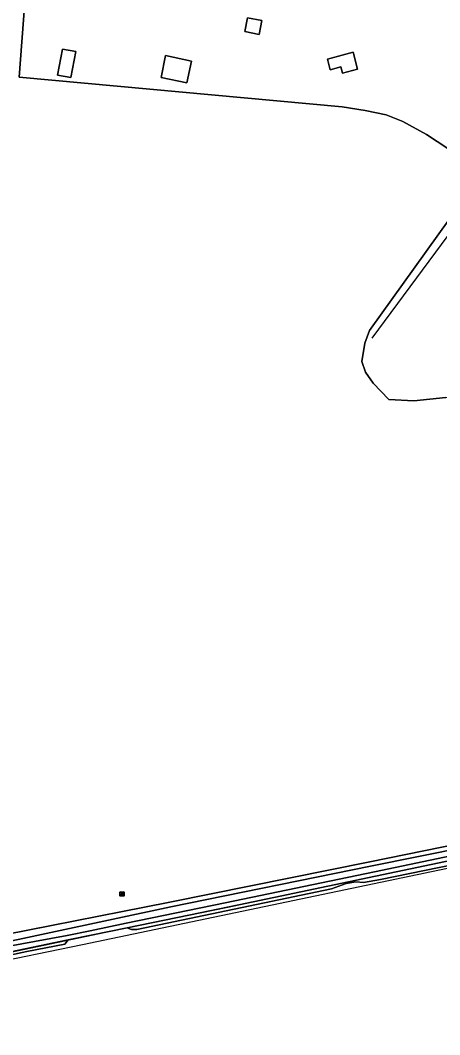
# Model space of a CAD drawing. Extents: x 162879 to 165540, y 384011 to 385181.
# Drawn here: x 164773.1 to 164868.9, y 384317.5 to 384549.1 of the extents above; entities that cross this region are included whole.
import ezdxf

# ---------------------------------------------------------------- set-up
doc = ezdxf.new("R2010")
doc.units = 0
for name, color, linetype in [('IMGEO_Bouwland', 7, 'Continuous'), ('IMGEO_Erf', 7, 'Continuous'), ('IMGEO_Grasland_overig', 7, 'Continuous'), ('IMGEO_Hek', 7, 'Continuous'), ('IMGEO_Oever', 7, 'Continuous'), ('IMGEO_Pand', 7, 'Continuous'), ('IMGEO_Rioolput', 7, 'Continuous'), ('IMGEO_Spoorbaan_halfverhard', 7, 'Continuous'), ('IMGEO_Waterloop', 7, 'Continuous')]:
    doc.layers.add(name, color=color, linetype=linetype)

msp = doc.modelspace()

# ---------------------------------------------------------------- linework, layer by layer
at = {"layer": 'IMGEO_Bouwland'}
for points in [[(164873.45, 384518.13), (164865.87, 384523.06), (164860.45, 384526.03), (164856.67, 384527.53), (164851.88, 384528.57), (164846.6, 384529.35), (164772.81, 384536.19), (164774.11, 384553.28)], [(164870.31, 384463.01), (164863.03, 384462.22), (164857.32, 384462.54), (164853.71, 384466.25), (164851.92, 384468.76), (164851.15, 384471.23), (164851.77, 384475.4), (164852.87, 384478.28), (164878.79, 384514.4)], [(164769.36, 384340.32), (164807.26, 384347.79), (164852.91, 384357.01), (164886.2, 384363.73), (165085.48, 384405.66)]]:
    msp.add_lwpolyline(points, dxfattribs=at)
at = {"layer": 'IMGEO_Erf'}
for points in [[(164774.11, 384553.28), (164772.81, 384536.19), (164846.6, 384529.35), (164851.88, 384528.57), (164856.67, 384527.53), (164860.45, 384526.03), (164865.87, 384523.06), (164873.45, 384518.13), (164878.79, 384514.4), (164880.48, 384513.22), (164905.24, 384546.36), (164908.88, 384552.42)], [(164879.8, 384512.03), (164880.48, 384513.22), (164878.79, 384514.4), (164852.87, 384478.28), (164851.77, 384475.4), (164851.15, 384471.23), (164851.92, 384468.76), (164853.71, 384466.25), (164857.32, 384462.54), (164863.03, 384462.22), (164870.31, 384463.01), (164885.18, 384466.04), (164900.2, 384477.41), (164899.15, 384478.53), (164911.45, 384486.87), (164926.88, 384488.42), (164962.64, 384491.36), (164965.64, 384492.36), (164967.63, 384493.92), (164968.55, 384495.14), (164977.13, 384507.65), (164975.66, 384508.5), (164974.88, 384507.73), (164970.73, 384500.91)]]:
    msp.add_lwpolyline(points, dxfattribs=at)
for points in [[(164827.62, 384545.93), (164824.35, 384546.58), (164824.98, 384549.72), (164828.24, 384549.07)], [(164785.74, 384542.01), (164784.59, 384536.07), (164781.58, 384536.65), (164782.73, 384542.59)], [(164811.16, 384534.89), (164805.24, 384536.11), (164806.26, 384541.08), (164812.19, 384539.85)], [(164849.1, 384541.85), (164850.14, 384537.95), (164846.73, 384537.04), (164846.33, 384538.52), (164843.87, 384537.87), (164843.23, 384540.29)]]:
    msp.add_lwpolyline(points, close=True, dxfattribs=at)
at = {"layer": 'IMGEO_Grasland_overig'}
for points in [[(164900.4, 384363.35), (164854.21, 384353.68), (164820.08, 384346.54), (164797.51, 384341.91), (164798.46, 384341.52), (164799.7, 384341.54), (164844.17, 384350.8), (164847.53, 384352.04), (164849.77, 384352.45), (164851.48, 384352.23), (164855.35, 384352.95), (164882.17, 384358.44)], [(164762.81, 384333.96), (164774.59, 384336.49), (164783.27, 384338.21), (164783.99, 384339.14), (164770.89, 384336.45)]]:
    msp.add_lwpolyline(points, dxfattribs=at)
at = {"layer": 'IMGEO_Hek'}
for points in [[(164853.5, 384476.59), (164870.85, 384500), (164879.8, 384512.03)], [(165092.26, 384403.34), (165087.37, 384402.25), (165080.04, 384400.72), (165065.36, 384397.66), (165048.23, 384394.09), (165028.62, 384390.03), (165001.7, 384384.41), (164977.16, 384379.34), (164967.4, 384377.26), (164879.27, 384358.85), (164837.74, 384350.21), (164803.5, 384343.11), (164766.04, 384335.31), (164765.19, 384339.75), (164704.13, 384327.32), (164675.91, 384322.05), (164676.85, 384317.5)], [(165000, 384383.95), (164987.68, 384381.5), (164986.21, 384381.54), (164985.38, 384381.28), (164984.83, 384380.92), (164974.88, 384378.78), (164971.52, 384378.19), (164955.46, 384374.59), (164940.46, 384371.48), (164918.54, 384366.9), (164900.4, 384363.35), (164854.21, 384353.68)], [(164854.21, 384353.68), (164820.08, 384346.54), (164770.89, 384336.45)]]:
    msp.add_lwpolyline(points, dxfattribs=at)
at = {"layer": 'IMGEO_Oever'}
for points in [[(165072.7, 384430.69), (165070.99, 384432.42), (165065.31, 384437.9), (165060.6, 384442.86), (165059.98, 384442.3), (165059.64, 384441.99), (165059.36, 384441.74), (165060.66, 384440.46), (165060.9, 384439.8), (165079.17, 384418.1), (165081.93, 384415.26), (165086.72, 384409.28), (165086.84, 384407.38), (165086.64, 384405.92), (165085.86, 384405.6), (165085.48, 384405.66), (164886.2, 384363.73), (164852.91, 384357.01), (164807.26, 384347.79), (164769.36, 384340.32)], [(164765.77, 384337.82), (164807.47, 384346.74), (164853.12, 384355.96), (164886.41, 384362.69), (165085.51, 384404.58)], [(165057.32, 384396.98), (165049.69, 384395.29), (165038.65, 384392.98), (165032.1, 384391.61), (165015.63, 384388.22), (164999.8, 384385), (164987.58, 384382.57), (164984.41, 384381.92), (164974.67, 384379.83), (164971.31, 384379.24), (164955.23, 384375.63), (164940.24, 384372.53), (164918.33, 384367.95), (164900.19, 384364.39), (164853.99, 384354.73), (164819.86, 384347.58), (164797.3, 384342.96), (164789.04, 384341.26), (164783.77, 384340.18), (164765.91, 384336.88)], [(164770.89, 384336.45), (164783.99, 384339.14), (164789.26, 384340.22), (164797.51, 384341.91), (164820.08, 384346.54), (164854.21, 384353.68), (164900.4, 384363.35)]]:
    msp.add_lwpolyline(points, dxfattribs=at)
at = {"layer": 'IMGEO_Pand'}
for points in [[(164827.62, 384545.93), (164828.24, 384549.07), (164824.98, 384549.72), (164824.35, 384546.58)], [(164785.74, 384542.01), (164782.73, 384542.59), (164781.58, 384536.65), (164784.59, 384536.07)], [(164811.16, 384534.89), (164812.19, 384539.85), (164806.26, 384541.08), (164805.24, 384536.11)], [(164843.87, 384537.87), (164846.33, 384538.52), (164846.73, 384537.04), (164850.14, 384537.95), (164849.1, 384541.85), (164843.23, 384540.29)]]:
    msp.add_lwpolyline(points, close=True, dxfattribs=at)
at = {"layer": 'IMGEO_Rioolput'}
for p, q in [((164795.82, 384349.24), (164795.82, 384350.09)), ((164795.89, 384350.16), (164796.75, 384350.16)), ((164796.31, 384349.94), (164796.33, 384349.94)), ((164796.82, 384350.09), (164796.82, 384349.24)), ((164796.75, 384349.16), (164795.89, 384349.16)), ((164796.08, 384349.66), (164796.08, 384349.67)), ((164796.12, 384349.71), (164796.52, 384349.71)), ((164796.52, 384349.62), (164796.12, 384349.62)), ((164796.33, 384349.38), (164796.3, 384349.38)), ((164796.56, 384349.67), (164796.56, 384349.66))]:
    msp.add_line(p, q, dxfattribs=at)
for points in [[(164795.82, 384349.24), (164795.82, 384350.09)], [(164795.89, 384350.16), (164796.75, 384350.16)], [(164796.82, 384350.09), (164796.82, 384349.24)], [(164796.75, 384349.16), (164795.89, 384349.16)]]:
    msp.add_lwpolyline(points, dxfattribs=at)
for centre, radius, start, end in [((164795.9, 384350.09), 0.0765, 91.552, 178.448), ((164795.9, 384350.09), 0.0765, 91.552, 178.448), ((164796.74, 384350.09), 0.0765, 1.552, 88.448), ((164796.74, 384350.09), 0.0765, 1.552, 88.448), ((164795.9, 384349.24), 0.0765, 181.552, 268.448), ((164795.9, 384349.24), 0.0765, 181.552, 268.448), ((164796.12, 384349.67), 0.0403, 85.8775, 175.7526), ((164796.11, 384349.66), 0.0366, 178.938, 274.7102), ((164796.52, 384349.67), 0.0386, 1.7309, 96.639), ((164796.52, 384349.66), 0.043, 264.8664, 352.4533), ((164796.74, 384349.24), 0.0765, 271.552, 358.448), ((164796.74, 384349.24), 0.0765, 271.552, 358.448)]:
    msp.add_arc(centre, radius, start, end, dxfattribs=at)
for centre, major_axis, ratio, start_param, end_param in [((164796.31, 384349.66), (-0.387, 0.002), 0.722429, 4.712389, 7.853982), ((164796.33, 384349.66), (-0.39, 0.002), 0.717154, 1.570796, 4.712389)]:
    msp.add_ellipse(centre, major_axis=major_axis, ratio=ratio, start_param=start_param, end_param=end_param, dxfattribs=at)
at = {"layer": 'IMGEO_Spoorbaan_halfverhard'}
for points in [[(164764.3, 384333.39), (164787.3, 384338.11), (164898.68, 384361.41), (165053.82, 384393.35), (165087.3, 384400.38)], [(164882.17, 384358.44), (164855.35, 384352.95), (164851.48, 384352.23), (164849.77, 384352.45), (164847.53, 384352.04), (164844.17, 384350.8), (164799.7, 384341.54), (164798.46, 384341.52), (164797.51, 384341.91), (164789.26, 384340.22), (164783.99, 384339.14), (164783.27, 384338.21), (164774.59, 384336.49), (164762.81, 384333.96)]]:
    msp.add_lwpolyline(points, dxfattribs=at)
at = {"layer": 'IMGEO_Waterloop'}
for points in [[(165085.51, 384404.58), (164886.41, 384362.69), (164853.12, 384355.96), (164807.47, 384346.74), (164765.77, 384337.82)], [(164765.91, 384336.88), (164783.77, 384340.18), (164789.04, 384341.26), (164797.3, 384342.96), (164819.86, 384347.58), (164853.99, 384354.73), (164900.19, 384364.39), (164918.33, 384367.95), (164940.24, 384372.53), (164955.23, 384375.63), (164971.31, 384379.24), (164974.67, 384379.83), (164984.41, 384381.92), (164987.58, 384382.57), (164999.8, 384385), (165015.63, 384388.22), (165032.1, 384391.61), (165038.65, 384392.98), (165049.69, 384395.29), (165057.32, 384396.98)]]:
    msp.add_lwpolyline(points, dxfattribs=at)

doc.saveas('drawing.dxf')
